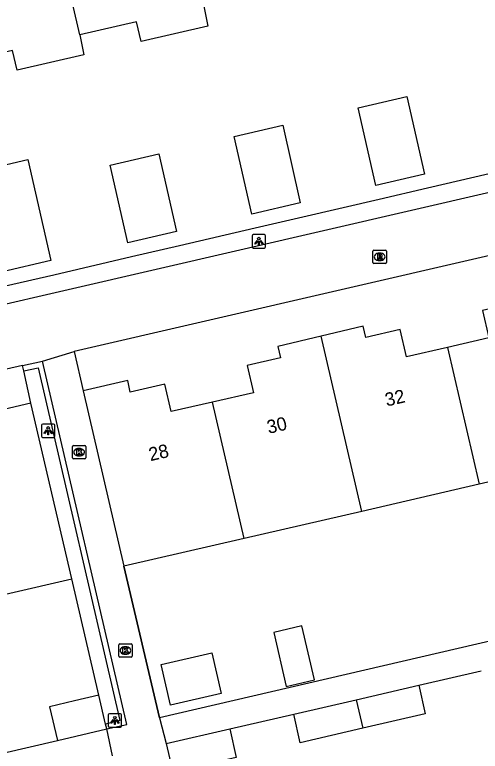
# Model space of a CAD drawing. Extents: x 156414 to 157775, y 382335 to 383765.
# Drawn here: x 156836.5 to 156871.3, y 382868.8 to 382923.8 of the extents above; entities that cross this region are included whole.
import ezdxf

# ---------------------------------------------------------------- set-up
doc = ezdxf.new("R2010")
doc.units = 0
for name, color, linetype in [('IMGEO_Groenvoorziening', 7, 'Continuous'), ('IMGEO_Kolk', 7, 'Continuous'), ('IMGEO_Lichtpunt', 7, 'Continuous'), ('IMGEO_Muur', 7, 'Continuous'), ('IMGEO_Pand', 7, 'Continuous'), ('IMGEO_Pand_nummerreeks', 7, 'Continuous'), ('IMGEO_Rijbaan_lokaal_open', 7, 'Continuous'), ('IMGEO_Rioolput', 7, 'Continuous'), ('IMGEO_Voetpad_open', 7, 'Continuous')]:
    doc.layers.add(name, color=color, linetype=linetype)

msp = doc.modelspace()

# ---------------------------------------------------------------- linework, layer by layer
at = {"layer": 'IMGEO_Groenvoorziening'}
for points in [[(156837.74, 382894.783), (156837.204, 382897.204)], [(156842.813, 382873.008), (156840.789, 382881.694)]]:
    msp.add_lwpolyline(points, dxfattribs=at)
at = {"layer": 'IMGEO_Kolk'}
for p, q in [((156840.834, 382890.705), (156840.834, 382891.557)), ((156840.909, 382891.631), (156841.761, 382891.631)), ((156841.322, 382891.411), (156841.347, 382891.411)), ((156841.835, 382891.557), (156841.835, 382890.705)), ((156841.345, 382890.851), (156841.32, 382890.851)), ((156841.761, 382890.631), (156840.909, 382890.631)), ((156844.288, 382875.923), (156844.288, 382876.775)), ((156844.363, 382876.849), (156845.215, 382876.849)), ((156844.776, 382876.629), (156844.801, 382876.629)), ((156845.289, 382876.775), (156845.289, 382875.923)), ((156844.799, 382876.069), (156844.774, 382876.069)), ((156845.215, 382875.849), (156844.363, 382875.849))]:
    msp.add_line(p, q, dxfattribs=at)
for points in [[(156840.834, 382890.705), (156840.834, 382891.557)], [(156840.909, 382891.631), (156841.761, 382891.631)], [(156841.155, 382891.331), (156841.278, 382891.331), (156841.278, 382891.18), (156841.408, 382891.331), (156841.572, 382891.331), (156841.426, 382891.18), (156841.579, 382890.931), (156841.427, 382890.931), (156841.342, 382891.095), (156841.278, 382891.028), (156841.278, 382890.931), (156841.155, 382890.931), (156841.155, 382891.331)], [(156841.835, 382891.557), (156841.835, 382890.705)], [(156841.761, 382890.631), (156840.909, 382890.631)], [(156844.288, 382875.923), (156844.288, 382876.775)], [(156844.363, 382876.849), (156845.215, 382876.849)], [(156844.609, 382876.549), (156844.732, 382876.549), (156844.732, 382876.398), (156844.862, 382876.549), (156845.026, 382876.549), (156844.88, 382876.398), (156845.033, 382876.149), (156844.881, 382876.149), (156844.796, 382876.313), (156844.732, 382876.246), (156844.732, 382876.149), (156844.609, 382876.149), (156844.609, 382876.549)], [(156845.289, 382876.775), (156845.289, 382875.923)], [(156845.215, 382875.849), (156844.363, 382875.849)]]:
    msp.add_lwpolyline(points, dxfattribs=at)
for centre, start, end in [((156840.911, 382891.555), 91.552, 178.448), ((156840.911, 382891.555), 91.552, 178.448), ((156841.759, 382891.555), 1.552, 88.448), ((156841.759, 382891.555), 1.552, 88.448), ((156840.911, 382890.707), 181.552, 268.448), ((156840.911, 382890.707), 181.552, 268.448), ((156841.759, 382890.707), 271.552, 358.448), ((156841.759, 382890.707), 271.552, 358.448), ((156844.365, 382876.773), 91.552, 178.448), ((156844.365, 382876.773), 91.552, 178.448), ((156845.213, 382876.773), 1.552, 88.448), ((156845.213, 382876.773), 1.552, 88.448), ((156844.365, 382875.925), 181.552, 268.448), ((156844.365, 382875.925), 181.552, 268.448), ((156845.213, 382875.925), 271.552, 358.448), ((156845.213, 382875.925), 271.552, 358.448)]:
    msp.add_arc(centre, 0.0765, start, end, dxfattribs=at)
for centre, major_axis, ratio, start_param, end_param in [((156841.321, 382891.131), (-0.387, 0.002), 0.722429, 4.712389, 7.853982), ((156841.346, 382891.131), (-0.39, 0.002), 0.717154, 1.570796, 4.712389), ((156844.775, 382876.349), (-0.387, 0.002), 0.722429, 4.712389, 7.853982), ((156844.8, 382876.349), (-0.39, 0.002), 0.717154, 1.570796, 4.712389)]:
    msp.add_ellipse(centre, major_axis=major_axis, ratio=ratio, start_param=start_param, end_param=end_param, dxfattribs=at)
at = {"layer": 'IMGEO_Lichtpunt'}
for p, q in [((156854.254, 382907.264), (156854.254, 382906.457)), ((156854.254, 382907.264), (156854.254, 382906.457)), ((156855.156, 382907.359), (156854.348, 382907.359)), ((156855.156, 382907.359), (156854.348, 382907.359)), ((156855.25, 382906.457), (156855.25, 382907.264)), ((156855.25, 382906.457), (156855.25, 382907.264)), ((156854.348, 382906.363), (156855.156, 382906.363)), ((156854.348, 382906.363), (156855.156, 382906.363)), ((156838.53, 382893.142), (156838.53, 382892.335)), ((156838.53, 382893.142), (156838.53, 382892.335)), ((156839.432, 382893.237), (156838.624, 382893.237)), ((156839.432, 382893.237), (156838.624, 382893.237)), ((156839.526, 382892.335), (156839.526, 382893.142)), ((156839.526, 382892.335), (156839.526, 382893.142)), ((156838.624, 382892.241), (156839.432, 382892.241)), ((156838.624, 382892.241), (156839.432, 382892.241)), ((156843.509, 382871.537), (156843.509, 382870.73)), ((156843.509, 382871.537), (156843.509, 382870.73)), ((156844.411, 382871.632), (156843.603, 382871.632)), ((156844.411, 382871.632), (156843.603, 382871.632)), ((156844.505, 382870.73), (156844.505, 382871.537)), ((156844.505, 382870.73), (156844.505, 382871.537)), ((156843.603, 382870.636), (156844.411, 382870.636)), ((156843.603, 382870.636), (156844.411, 382870.636))]:
    msp.add_line(p, q, dxfattribs=at)
for points in [[(156854.628, 382906.928), (156854.667, 382906.9), (156854.479, 382906.638), (156854.441, 382906.665), (156854.628, 382906.928)], [(156854.73, 382906.88), (156854.777, 382906.88), (156854.777, 382906.558), (156854.73, 382906.558), (156854.73, 382906.88)], [(156854.84, 382906.9), (156854.878, 382906.927), (156855.065, 382906.665), (156855.026, 382906.637), (156854.84, 382906.9)], [(156838.904, 382892.806), (156838.943, 382892.778), (156838.755, 382892.516), (156838.717, 382892.543), (156838.904, 382892.806)], [(156839.006, 382892.758), (156839.053, 382892.758), (156839.053, 382892.436), (156839.006, 382892.436), (156839.006, 382892.758)], [(156839.116, 382892.778), (156839.154, 382892.805), (156839.341, 382892.543), (156839.302, 382892.515), (156839.116, 382892.778)], [(156843.883, 382871.201), (156843.922, 382871.173), (156843.734, 382870.911), (156843.696, 382870.938), (156843.883, 382871.201)], [(156843.985, 382871.153), (156844.032, 382871.153), (156844.032, 382870.831), (156843.985, 382870.831), (156843.985, 382871.153)], [(156844.095, 382871.173), (156844.133, 382871.2), (156844.32, 382870.938), (156844.281, 382870.91), (156844.095, 382871.173)]]:
    msp.add_lwpolyline(points, dxfattribs=at)
for centre in [(156854.753, 382907.062), (156839.029, 382892.94), (156844.008, 382871.335)]:
    msp.add_circle(centre, 0.0994, dxfattribs=at)
for centre, start, end in [((156854.348, 382907.264), 90, 180), ((156854.348, 382907.264), 90, 180), ((156855.156, 382907.264), 0, 90), ((156855.156, 382907.264), 0, 90), ((156854.348, 382906.457), 180, 270), ((156854.348, 382906.457), 180, 270), ((156855.156, 382906.457), 270, 0), ((156855.156, 382906.457), 270, 360), ((156838.624, 382893.142), 90, 180), ((156838.624, 382893.142), 90, 180), ((156839.432, 382893.142), 0, 90), ((156839.432, 382893.142), 0, 90), ((156838.624, 382892.335), 180, 270), ((156838.624, 382892.335), 180, 270), ((156839.432, 382892.335), 270, 0), ((156839.432, 382892.335), 270, 360), ((156843.603, 382871.537), 90, 180), ((156843.603, 382871.537), 90, 180), ((156844.411, 382871.537), 0, 90), ((156844.411, 382871.537), 0, 90), ((156843.603, 382870.73), 180, 270), ((156843.603, 382870.73), 180, 270), ((156844.411, 382870.73), 270, 0), ((156844.411, 382870.73), 270, 360)]:
    msp.add_arc(centre, 0.0946, start, end, dxfattribs=at)
at = {"layer": 'IMGEO_Muur'}
for points in [[(156837.115, 382897.607), (156838.598, 382897.917)], [(156843.397, 382870.5), (156844.886, 382870.834), (156838.598, 382897.917)], [(156837.204, 382897.204), (156837.115, 382897.607)], [(156837.204, 382897.204), (156838.287, 382897.43), (156844.38, 382871.115), (156843.313, 382870.861)], [(156847.325, 382871.335), (156844.666, 382882.629)]]:
    msp.add_lwpolyline(points, dxfattribs=at)
at = {"layer": 'IMGEO_Pand'}
for points in [[(156841.399, 382922.267), (156839.67, 382929.686), (156839.848, 382929.727)], [(156850.649, 382924.406), (156850.942, 382922.915), (156845.957, 382921.762), (156845.615, 382923.242), (156841.399, 382922.267)], [(156841.399, 382922.267), (156841.693, 382920.776), (156836.708, 382919.623), (156836.365, 382921.103), (156831.996, 382920.117)], [(156865.796, 382917.655), (156867.12, 382911.876), (156863.472, 382911.031), (156862.163, 382916.808), (156865.796, 382917.655)], [(156857.839, 382909.739), (156854.23, 382908.894), (156852.908, 382914.667), (156856.533, 382915.514), (156857.839, 382909.739)], [(156848.6, 382907.596), (156844.981, 382906.753), (156843.661, 382912.534), (156847.29, 382913.378), (156848.6, 382907.596)], [(156833.876, 382912.126), (156837.512, 382912.957), (156839.221, 382905.42), (156835.611, 382904.579)], [(156876.942, 382903.871), (156873.72, 382903.133), (156873.919, 382902.276), (156871.445, 382901.702), (156871.917, 382899.666), (156868.843, 382898.952)], [(156868.843, 382898.952), (156865.771, 382898.239), (156865.298, 382900.275), (156862.726, 382899.678), (156862.527, 382900.536), (156859.401, 382899.793)], [(156859.401, 382899.793), (156856.164, 382899.024), (156856.359, 382898.166), (156853.883, 382897.602), (156854.347, 382895.564), (156851.293, 382894.869)], [(156862.433, 382886.721), (156859.401, 382899.793)], [(156868.843, 382898.952), (156871.201, 382888.741)], [(156851.293, 382894.869), (156848.194, 382894.163), (156847.73, 382896.201), (156845.156, 382895.615), (156844.961, 382896.473), (156841.641, 382895.717)], [(156841.641, 382895.717), (156844.666, 382882.629)], [(156837.74, 382894.783), (156834.418, 382894.015), (156834.641, 382893.154), (156832.058, 382892.562), (156832.528, 382890.515), (156830.285, 382890), (156829.643, 382889.853), (156829.479, 382889.815)], [(156840.789, 382881.694), (156837.74, 382894.783)], [(156853.655, 382884.699), (156851.293, 382894.869)], [(156879.97, 382890.76), (156871.201, 382888.741)], [(156871.201, 382888.741), (156862.433, 382886.721)], [(156862.433, 382886.721), (156853.655, 382884.699)], [(156853.655, 382884.699), (156844.666, 382882.629)], [(156831.826, 382879.621), (156840.789, 382881.694)], [(156855.858, 382877.69), (156856.789, 382873.662), (156858.9, 382874.15), (156857.969, 382878.178), (156855.858, 382877.69)], [(156847.456, 382875.304), (156851.23, 382876.177), (156851.932, 382873.142), (156848.158, 382872.27), (156847.456, 382875.304)], [(156862.024, 382872.674), (156866.68, 382873.749)], [(156866.68, 382873.749), (156867.171, 382871.622), (156862.516, 382870.547)], [(156842.813, 382873.008), (156840.982, 382872.582), (156839.125, 382872.15), (156839.709, 382869.642)], [(156843.313, 382870.861), (156842.813, 382873.008)], [(156857.35, 382871.594), (156862.024, 382872.674)], [(156862.024, 382872.674), (156862.516, 382870.547)], [(156862.516, 382870.547), (156857.84, 382869.468), (156857.35, 382871.594)], [(156839.709, 382869.642), (156843.397, 382870.5)], [(156843.397, 382870.5), (156843.313, 382870.861)], [(156847.84, 382869.397), (156852.577, 382870.491)], [(156852.577, 382870.491), (156853.068, 382868.367), (156848.333, 382867.271)], [(156847.84, 382869.397), (156848.333, 382867.271)]]:
    msp.add_lwpolyline(points, dxfattribs=at)
at = {"layer": 'IMGEO_Rijbaan_lokaal_open'}
for points in [[(156691.253, 382868.836), (156764.262, 382885.667), (156910.514, 382919.415)], [(156911.516, 382914.937), (156840.966, 382898.64)], [(156838.598, 382897.917), (156840.966, 382898.64)], [(156837.115, 382897.607), (156757.875, 382879.497)]]:
    msp.add_lwpolyline(points, dxfattribs=at)
at = {"layer": 'IMGEO_Rioolput'}
for p, q in [((156863.267, 382905.274), (156863.267, 382906.126)), ((156863.342, 382906.2), (156864.194, 382906.2)), ((156864.268, 382906.126), (156864.268, 382905.274)), ((156863.755, 382905.98), (156863.78, 382905.98)), ((156864.194, 382905.2), (156863.342, 382905.2)), ((156863.778, 382905.42), (156863.753, 382905.42))]:
    msp.add_line(p, q, dxfattribs=at)
for points in [[(156863.267, 382905.274), (156863.267, 382906.126)], [(156863.342, 382906.2), (156864.194, 382906.2)], [(156864.268, 382906.126), (156864.268, 382905.274)], [(156863.856, 382905.898), (156863.604, 382905.9), (156863.604, 382905.5)], [(156863.604, 382905.5), (156863.728, 382905.5), (156863.728, 382905.662), (156863.739, 382905.662)], [(156863.782, 382905.819), (156863.728, 382905.819), (156863.728, 382905.738)], [(156863.728, 382905.738), (156863.78, 382905.738)], [(156863.786, 382905.633), (156863.857, 382905.5), (156863.997, 382905.5), (156863.932, 382905.626)], [(156864.194, 382905.2), (156863.342, 382905.2)]]:
    msp.add_lwpolyline(points, dxfattribs=at)
for centre, radius, start, end in [((156863.344, 382906.124), 0.0765, 91.552, 178.448), ((156863.344, 382906.124), 0.0765, 91.552, 178.448), ((156864.192, 382906.124), 0.0765, 1.552, 88.448), ((156864.192, 382906.124), 0.0765, 1.552, 88.448), ((156863.738, 382905.609), 0.0533, 26.0293, 88.6989), ((156863.764, 382905.927), 0.19, 274.7715, 282.9687), ((156863.788, 382905.723), 0.0964, 77.0061, 93.1865), ((156863.802, 382905.78), 0.0378, 276.6634, 79.6772), ((156863.855, 382905.788), 0.109, 350.3612, 89.416), ((156863.853, 382905.788), 0.112, 277.5842, 350.9817), ((156863.837, 382905.573), 0.108, 29.5134, 73.7905), ((156863.344, 382905.276), 0.0765, 181.552, 268.448), ((156863.344, 382905.276), 0.0765, 181.552, 268.448), ((156864.192, 382905.276), 0.0765, 271.552, 358.448), ((156864.192, 382905.276), 0.0765, 271.552, 358.448)]:
    msp.add_arc(centre, radius, start, end, dxfattribs=at)
for centre, major_axis, ratio, start_param, end_param in [((156863.754, 382905.7), (-0.387, 0.002), 0.722429, 4.712389, 7.853982), ((156863.779, 382905.7), (-0.39, 0.002), 0.717154, 1.570796, 4.712389)]:
    msp.add_ellipse(centre, major_axis=major_axis, ratio=ratio, start_param=start_param, end_param=end_param, dxfattribs=at)
at = {"layer": 'IMGEO_Voetpad_open'}
for points in [[(156834.937, 382903.33), (156835.849, 382903.542), (156839.436, 382904.374), (156845.24, 382905.72), (156848.818, 382906.551), (156854.483, 382907.865), (156858.036, 382908.689), (156863.737, 382910.012), (156867.334, 382910.846), (156873.002, 382912.161), (156876.57, 382912.989), (156882.212, 382914.297), (156885.799, 382915.13), (156891.499, 382916.452), (156895.055, 382917.277), (156900.75, 382918.598), (156904.344, 382919.432), (156910.004, 382920.745), (156910.196, 382920.789)], [(156840.966, 382898.64), (156841.641, 382895.717)], [(156903.057, 382884.256), (156847.325, 382871.335)], [(156844.666, 382882.629), (156847.325, 382871.335)], [(156866.68, 382873.749), (156871.355, 382874.829)], [(156852.577, 382870.491), (156857.35, 382871.594)], [(156847.325, 382871.335), (156847.84, 382869.397)], [(156843.826, 382868.491), (156843.397, 382870.5)], [(156766.983, 382852.812), (156839.709, 382869.642)]]:
    msp.add_lwpolyline(points, dxfattribs=at)

# ---------------------------------------------------------------- texts
at = {"layer": 'IMGEO_Pand_nummerreeks'}
for s, p in [('32', (156864.291, 382894.534)), ('30', (156855.477, 382892.497)), ('28', (156846.656, 382890.46))]:
    msp.add_text(s, height=1, rotation=13.0049, dxfattribs=at).set_placement(p)

doc.saveas('drawing.dxf')
